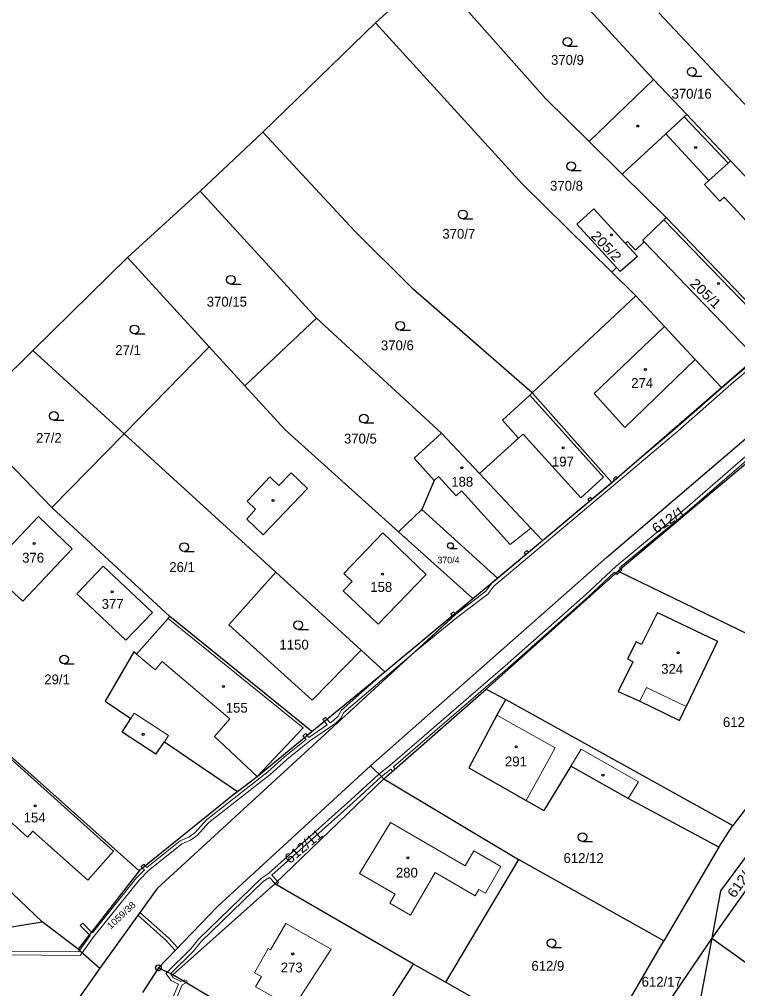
# Model space of a CAD drawing. Extents: x -694609 to -690140, y -1033292 to -1029794.
# Drawn here: x -692303.2 to -692178.9, y -1031453.2 to -1031285.6 of the extents above; entities that cross this region are included whole.
import ezdxf
from ezdxf.enums import TextEntityAlignment as Align

# ---------------------------------------------------------------- set-up
doc = ezdxf.new("R2010")
doc.units = 0
doc.header["$LTSCALE"] = 0.68
for name, color, linetype, lineweight in [('1', 7, 'Continuous', 25), ('13', 7, 'Continuous', 13), ('3', 7, 'Continuous', 25), ('4', 7, 'Continuous', 13), ('5', 7, 'Continuous', 25), ('8', 7, 'Continuous', 25)]:
    doc.layers.add(name, color=color, linetype=linetype, lineweight=lineweight)
doc.layers.add('2', color=7, linetype='Continuous')

msp = doc.modelspace()

# ---------------------------------------------------------------- linework, layer by layer
at = {"layer": '1'}
for p, q in [((-692193.48, -1031295.97), (-692220.52, -1031266.43)), ((-692231.74, -1031277.14), (-692241.59, -1031286.18)), ((-692212.16, -1031299.23), (-692231.74, -1031277.14)), ((-692154.22, -1031325.12), (-692192.55, -1031284.45)), ((-692241.59, -1031286.18), (-692261.08, -1031305.1)), ((-692216.14, -1031314.06), (-692241.59, -1031286.18)), ((-692193.48, -1031295.97), (-692204.61, -1031306.68)), ((-692193.48, -1031295.97), (-692187.72, -1031302.04)), ((-692204.61, -1031306.68), (-692212.16, -1031299.23)), ((-692187.72, -1031302.04), (-692180.14, -1031310.03)), ((-692261.08, -1031305.1), (-692271.89, -1031315.26)), ((-692245.2, -1031322.15), (-692261.08, -1031305.1)), ((-692198.88, -1031312.32), (-692204.61, -1031306.68)), ((-692180.14, -1031310.03), (-692168.15, -1031322.67)), ((-692191.25, -1031319.84), (-692198.88, -1031312.32)), ((-692271.89, -1031315.26), (-692284.49, -1031326.77)), ((-692251.8, -1031337.24), (-692271.89, -1031315.26)), ((-692200.68, -1031329.3), (-692216.14, -1031314.06)), ((-692206.73, -1031321.01), (-692203.76, -1031318.34)), ((-692203.76, -1031318.34), (-692198.29, -1031324.33)), ((-692195.33, -1031323.76), (-692191.65, -1031320.22)), ((-692191.65, -1031320.22), (-692191.25, -1031319.84)), ((-692171.54, -1031340.38), (-692191.25, -1031319.84)), ((-692199.84, -1031328.51), (-692206.73, -1031321.01)), ((-692234.98, -1031332.27), (-692245.2, -1031322.15)), ((-692197.95, -1031324.01), (-692198.29, -1031324.33)), ((-692198.29, -1031324.33), (-692196.23, -1031326.58)), ((-692196.58, -1031325.48), (-692197.95, -1031324.01)), ((-692195.05, -1031324.05), (-692196.58, -1031325.48)), ((-692195.05, -1031324.05), (-692195.33, -1031323.76)), ((-692300.88, -1031342.86), (-692284.49, -1031326.77)), ((-692270.34, -1031342.22), (-692284.49, -1031326.77)), ((-692196.23, -1031326.58), (-692199.22, -1031329.18)), ((-692199.84, -1031328.51), (-692200.68, -1031329.3)), ((-692199.22, -1031329.18), (-692199.84, -1031328.51)), ((-692196.53, -1031333.4), (-692200.68, -1031329.3)), ((-692214.44, -1031350.19), (-692234.98, -1031332.27)), ((-692196.53, -1031333.4), (-692214.44, -1031350.19)), ((-692191.54, -1031338.72), (-692196.53, -1031333.4)), ((-692251.8, -1031337.24), (-692264.16, -1031348.97)), ((-692230.14, -1031357.14), (-692251.8, -1031337.24)), ((-692201.58, -1031378.66), (-692153.91, -1031337.92)), ((-692186.23, -1031344.38), (-692191.54, -1031338.72)), ((-692181.69, -1031349.22), (-692171.54, -1031340.38)), ((-692300.88, -1031342.86), (-692312.61, -1031354.44)), ((-692285.03, -1031357.26), (-692300.88, -1031342.86)), ((-692285.03, -1031357.26), (-692270.34, -1031342.22)), ((-692264.16, -1031348.97), (-692270.34, -1031342.22)), ((-692181.69, -1031349.22), (-692186.23, -1031344.38)), ((-692214.84, -1031350.58), (-692214.44, -1031350.19)), ((-692200.66, -1031365.66), (-692214.44, -1031350.19)), ((-692200.66, -1031365.66), (-692181.69, -1031349.22)), ((-692214.84, -1031350.58), (-692219.6, -1031354.91)), ((-692297.6, -1031369.99), (-692312.61, -1031354.44)), ((-692219.6, -1031354.91), (-692216.8, -1031357.99)), ((-692230.14, -1031357.14), (-692234.9, -1031361.48)), ((-692223.58, -1031364.12), (-692230.14, -1031357.14)), ((-692297.6, -1031369.99), (-692285.03, -1031357.26)), ((-692258.79, -1031381.21), (-692285.03, -1031357.26)), ((-692216.8, -1031357.99), (-692223.58, -1031364.12)), ((-692234.9, -1031361.48), (-692231.39, -1031365.32)), ((-692176.11, -1031361.31), (-692199.58, -1031381)), ((-692231.39, -1031365.32), (-692233.56, -1031370.37)), ((-692214.66, -1031373.57), (-692223.58, -1031364.12)), ((-692212.64, -1031375.69), (-692200.66, -1031365.66)), ((-692277.13, -1031388.88), (-692297.6, -1031369.99)), ((-692237.6, -1031374.21), (-692233.56, -1031370.37)), ((-692233.56, -1031370.37), (-692220.47, -1031382.24)), ((-692308.57, -1031380.71), (-692299.9, -1031371.58)), ((-692299.9, -1031371.58), (-692294.05, -1031377.13)), ((-692214.66, -1031373.57), (-692212.64, -1031375.69)), ((-692224.7, -1031385.74), (-692237.6, -1031374.21)), ((-692294.05, -1031377.13), (-692302.61, -1031386.24)), ((-692220.47, -1031382.24), (-692212.64, -1031375.69)), ((-692242.45, -1031414.72), (-692201.58, -1031378.66)), ((-692302.61, -1031386.24), (-692308.57, -1031380.71)), ((-692288.71, -1031380.17), (-692293.22, -1031384.96)), ((-692280.18, -1031388.18), (-692288.71, -1031380.17)), ((-692266.97, -1031390.29), (-692258.79, -1031381.21)), ((-692244.07, -1031394.7), (-692258.79, -1031381.21)), ((-692224.7, -1031385.74), (-692220.47, -1031382.24)), ((-692222.41, -1031401.45), (-692199.58, -1031381)), ((-692199.58, -1031381), (-692158.81, -1031400.86)), ((-692293.22, -1031384.96), (-692284.74, -1031392.98)), ((-692224.7, -1031385.74), (-692279.37, -1031435.91)), ((-692239.96, -1031398.46), (-692224.7, -1031385.74)), ((-692284.74, -1031392.98), (-692280.18, -1031388.18)), ((-692277.42, -1031389.21), (-692277.13, -1031388.88)), ((-692252.57, -1031408.78), (-692277.13, -1031388.88)), ((-692192.75, -1031388.18), (-692195.52, -1031393.71)), ((-692192.75, -1031388.18), (-692182.38, -1031393.12)), ((-692277.42, -1031389.21), (-692282.91, -1031395.37)), ((-692252.55, -1031403.32), (-692266.97, -1031390.29)), ((-692282.48, -1031432.88), (-692326.24, -1031393.88)), ((-692196.48, -1031393.23), (-692197.97, -1031396.21)), ((-692195.52, -1031393.71), (-692196.48, -1031393.23)), ((-692182.38, -1031393.12), (-692187.81, -1031404.43)), ((-692283.4, -1031394.97), (-692288.37, -1031403.51)), ((-692282.91, -1031395.37), (-692283.4, -1031394.97)), ((-692244.07, -1031394.7), (-692252.55, -1031403.32)), ((-692239.96, -1031398.46), (-692244.07, -1031394.7)), ((-692199.55, -1031401.85), (-692196.98, -1031396.7)), ((-692197.97, -1031396.21), (-692196.98, -1031396.7)), ((-692252.57, -1031408.78), (-692239.96, -1031398.46)), ((-692240.11, -1031416.97), (-692222.41, -1031401.45)), ((-692199.55, -1031401.85), (-692195.85, -1031403.54)), ((-692288.37, -1031403.51), (-692283.93, -1031406.53)), ((-692220.57, -1031405.96), (-692219.04, -1031403.2)), ((-692195.85, -1031403.54), (-692188.98, -1031406.88)), ((-692188.98, -1031406.88), (-692187.81, -1031404.43)), ((-692285.43, -1031408.87), (-692283.93, -1031406.53)), ((-692220.57, -1031405.96), (-692225.42, -1031415.07)), ((-692279.56, -1031412.7), (-692285.43, -1031408.87)), ((-692262.03, -1031416.52), (-692252.57, -1031408.78)), ((-692279.56, -1031412.7), (-692278.07, -1031410.52)), ((-692278.07, -1031410.52), (-692265.44, -1031419.13)), ((-692169.68, -1031411.9), (-692179.72, -1031425)), ((-692268.9, -1031439.06), (-692242.45, -1031414.72)), ((-692242.45, -1031414.72), (-692240.11, -1031416.97)), ((-692225.42, -1031415.07), (-692215.47, -1031420.7)), ((-692207.79, -1031414.78), (-692212.42, -1031422.45)), ((-692197.87, -1031420.38), (-692207.79, -1031414.78)), ((-692265.44, -1031419.13), (-692262.03, -1031416.52)), ((-692259, -1031435.12), (-692240.11, -1031416.97)), ((-692240.11, -1031416.97), (-692216.8, -1031430.93)), ((-692265.44, -1031419.13), (-692282.48, -1031432.88)), ((-692215.47, -1031420.7), (-692212.42, -1031422.45)), ((-692182.13, -1031428.76), (-692197.87, -1031420.38)), ((-692182.13, -1031428.76), (-692179.72, -1031425)), ((-692170.59, -1031426.47), (-692183.39, -1031444.54)), ((-692182.13, -1031428.76), (-692191.66, -1031444.95)), ((-692216.8, -1031430.93), (-692229.48, -1031452.13)), ((-692191.66, -1031444.95), (-692216.8, -1031430.93)), ((-692299.22, -1031441.68), (-692309.78, -1031431.66)), ((-692282.48, -1031432.88), (-692292.99, -1031446.42)), ((-692279.37, -1031435.91), (-692289.29, -1031449.73)), ((-692276.65, -1031450.88), (-692259, -1031435.12)), ((-692235, -1031449.01), (-692259, -1031435.12)), ((-692279.13, -1031449.64), (-692268.9, -1031439.06)), ((-692321.9, -1031445.37), (-692299.22, -1031441.68)), ((-692292.99, -1031446.42), (-692299.22, -1031441.68)), ((-692183.39, -1031444.54), (-692212.51, -1031487.4)), ((-692204.16, -1031466.42), (-692191.66, -1031444.95)), ((-692183.39, -1031444.54), (-692187.96, -1031468.97)), ((-692183.39, -1031444.54), (-691926.83, -1031628.02)), ((-692292.99, -1031446.42), (-692289.29, -1031449.73)), ((-692247.34, -1031468.19), (-692235, -1031449.01)), ((-692229.48, -1031452.13), (-692235, -1031449.01)), ((-692289.29, -1031449.73), (-692296.63, -1031460.11)), ((-692279.13, -1031449.64), (-692281.9, -1031453.89)), ((-692276.65, -1031450.88), (-692279.13, -1031449.64)), ((-692247.34, -1031468.19), (-692276.65, -1031450.88)), ((-692204.16, -1031466.42), (-692229.48, -1031452.13))]:
    msp.add_line(p, q, dxfattribs=at)
for points in [[(-692237.6, -1031374.21), (-692257.26, -1031356.51), (-692264.16, -1031348.97)], [(-692222.41, -1031401.45), (-692219.04, -1031403.2), (-692179.72, -1031425)], [(-692173.12, -1031424.5), (-692181.85, -1031436.32), (-692183.39, -1031444.54)]]:
    msp.add_lwpolyline(points, dxfattribs=at)
at = {"layer": '13'}
for points in [[(-692172.71, -1031341.79), (-692179.9, -1031347.82), (-692189.64, -1031356.32), (-692199.76, -1031364.88), (-692212.64, -1031375.69), (-692221.31, -1031382.93), (-692222.49, -1031384.5), (-692227.69, -1031388.48), (-692234.55, -1031394.78), (-692227.54, -1031389.1), (-692222.12, -1031384.99), (-692221.08, -1031383.63), (-692214.93, -1031378.44), (-692203.95, -1031369.22), (-692199.66, -1031365.57), (-692189.24, -1031356.78), (-692179.54, -1031348.26), (-692172.31, -1031342.24)], [(-692176.23, -1031360.05), (-692188.43, -1031370.66), (-692199.94, -1031380.16), (-692205.21, -1031385.09), (-692219.13, -1031397.4), (-692239.06, -1031414.64), (-692240.98, -1031416.13), (-692245.81, -1031420.56), (-692260.08, -1031433.35), (-692261.3, -1031434.16), (-692272.17, -1031444.68), (-692273.5, -1031446.37), (-692277.62, -1031450.4), (-692277.05, -1031450.68), (-692273.05, -1031446.77), (-692271.73, -1031445.08), (-692260.92, -1031434.63), (-692259.92, -1031434.01), (-692258.94, -1031435.06), (-692258.53, -1031434.67), (-692259.48, -1031433.61), (-692245.42, -1031421.02), (-692240.54, -1031416.56), (-692238.9, -1031415.29), (-692238.6, -1031415.64), (-692238.15, -1031415.25), (-692238.45, -1031414.9), (-692218.73, -1031397.86), (-692204.81, -1031385.53), (-692200.21, -1031381.17), (-692200.02, -1031381.39), (-692199.58, -1031381), (-692199.14, -1031380.63), (-692199.32, -1031380.43), (-692188.05, -1031371.12), (-692176.07, -1031360.71)], [(-692306.15, -1031447.4), (-692292.65, -1031447.49), (-692292.31, -1031447.03), (-692290.28, -1031444.24), (-692282.49, -1031434.48), (-692280.92, -1031432.86), (-692275.06, -1031428.19), (-692273.59, -1031427.57), (-692272.36, -1031426.67), (-692270.41, -1031424.51), (-692259.8, -1031416.22), (-692256.92, -1031413.6), (-692252.98, -1031410.41), (-692248.45, -1031407.31), (-692247.57, -1031406.48), (-692247.04, -1031405.48), (-692234.55, -1031394.78), (-692227.69, -1031388.48), (-692224.7, -1031385.74), (-692227.82, -1031388.34), (-692228.29, -1031388.73), (-692237.13, -1031396.1), (-692239.96, -1031398.46), (-692247.52, -1031405.1), (-692248.05, -1031406.11), (-692248.83, -1031406.85), (-692249.42, -1031407.25), (-692249.96, -1031406.64), (-692250.42, -1031407.02), (-692249.92, -1031407.59), (-692253.11, -1031409.77), (-692253.39, -1031409.45), (-692253.86, -1031409.83), (-692253.59, -1031410.13), (-692257.32, -1031413.14), (-692260.18, -1031415.76), (-692270.83, -1031424.07), (-692272.76, -1031426.23), (-692273.89, -1031427.05), (-692275.36, -1031427.67), (-692281.12, -1031432.26), (-692281.41, -1031432.02), (-692281.89, -1031432.4), (-692281.56, -1031432.67), (-692282.95, -1031434.08), (-692290.54, -1031443.61), (-692290.69, -1031443.46), (-692291.06, -1031443.94), (-692290.92, -1031444.08), (-692292.76, -1031446.63), (-692292.95, -1031446.89), (-692306.17, -1031446.8)]]:
    msp.add_lwpolyline(points, dxfattribs=at)
for points in [[(-692200.22, -1031365.28), (-692199.76, -1031364.88), (-692199.96, -1031364.66), (-692200.41, -1031365.05)], [(-692204.84, -1031368.63), (-692204.58, -1031368.94), (-692204.12, -1031368.56), (-692204.38, -1031368.24)], [(-692215.83, -1031377.83), (-692215.57, -1031378.14), (-692215.11, -1031377.76), (-692215.37, -1031377.45)], [(-692199.28, -1031381.15), (-692198.95, -1031380.86), (-692199.14, -1031380.63), (-692199.58, -1031381)], [(-692199.58, -1031381), (-692200.02, -1031381.39), (-692199.82, -1031381.62), (-692199.28, -1031381.15)], [(-692228.09, -1031388.03), (-692228.55, -1031388.41), (-692228.29, -1031388.73), (-692227.82, -1031388.34)], [(-692250.42, -1031407.02), (-692249.96, -1031406.64), (-692250.22, -1031406.32), (-692250.68, -1031406.7)], [(-692254.12, -1031409.51), (-692253.86, -1031409.83), (-692253.39, -1031409.45), (-692253.65, -1031409.13)], [(-692282.12, -1031432.11), (-692281.89, -1031432.4), (-692281.41, -1031432.02), (-692281.65, -1031431.73)], [(-692258.53, -1031434.67), (-692258.94, -1031435.06), (-692258.74, -1031435.27), (-692258.33, -1031434.89)], [(-692277.8, -1031444.9), (-692276.21, -1031446.62), (-692275.79, -1031446.19), (-692277.38, -1031444.47), (-692282.35, -1031440.07), (-692282.71, -1031440.56)], [(-692291.06, -1031443.94), (-692290.69, -1031443.46), (-692292.23, -1031441.91), (-692292.67, -1031442.32)], [(-692276.91, -1031451.85), (-692275.63, -1031452.47), (-692276.84, -1031455.35), (-692244, -1031473.47), (-692218.59, -1031487.63), (-692209.5, -1031492.29), (-692207.74, -1031489.47), (-692208.3, -1031489.23), (-692209.72, -1031491.51), (-692218.31, -1031487.11), (-692243.7, -1031472.95), (-692276.08, -1031455.07), (-692275.02, -1031452.56), (-692274.33, -1031452.25), (-692274.94, -1031451.89), (-692275.23, -1031452), (-692276.51, -1031451.38), (-692277.05, -1031450.68), (-692277.62, -1031450.4), (-692277.84, -1031450.61)], [(-692274.33, -1031452.25), (-692274.17, -1031451.94), (-692274.54, -1031451.74), (-692274.94, -1031451.89)]]:
    msp.add_lwpolyline(points, close=True, dxfattribs=at)
at = {"layer": '3'}
for p, q in [((-692208.343, -1031290.2), (-692206.593, -1031290.2)), ((-692186.853, -1031295.38), (-692185.103, -1031295.38)), ((-692207.723, -1031311.69), (-692205.973, -1031311.69)), ((-692226.473, -1031320.04), (-692224.723, -1031320.04)), ((-692266.613, -1031331.35), (-692264.863, -1031331.35)), ((-692283.253, -1031339.94), (-692281.503, -1031339.94)), ((-692237.283, -1031339.31), (-692235.533, -1031339.31)), ((-692297.223, -1031354.92), (-692295.473, -1031354.92)), ((-692243.583, -1031355.38), (-692241.833, -1031355.38)), ((-692228.595, -1031377.11), (-692227.423, -1031377.11)), ((-692274.693, -1031377.6), (-692272.943, -1031377.6)), ((-692254.923, -1031391.09), (-692253.173, -1031391.09)), ((-692295.433, -1031397.04), (-692293.683, -1031397.04)), ((-692205.753, -1031427.8), (-692204.003, -1031427.8)), ((-692211.113, -1031446.14), (-692209.363, -1031446.14))]:
    msp.add_line(p, q, dxfattribs=at)
for centre, radius in [((-692208.3429, -1031289.4498), 0.75), ((-692186.8529, -1031294.6298), 0.75), ((-692207.7229, -1031310.9398), 0.75), ((-692226.4729, -1031319.2898), 0.75), ((-692266.6129, -1031330.5998), 0.75), ((-692283.2529, -1031339.1898), 0.75), ((-692237.2829, -1031338.5598), 0.75), ((-692297.2229, -1031354.1698), 0.75), ((-692243.5829, -1031354.6298), 0.75), ((-692274.6929, -1031376.8498), 0.75), ((-692228.5952, -1031376.6074), 0.5025), ((-692254.9229, -1031390.3398), 0.75), ((-692295.4329, -1031396.2898), 0.75), ((-692205.7529, -1031427.0498), 0.75), ((-692211.1129, -1031445.3898), 0.75)]:
    msp.add_circle(centre, radius, dxfattribs=at)
at = {"layer": '4'}
for p, q in [((-692188.14, -1031302.43), (-692187.72, -1031302.04)), ((-692180.56, -1031310.42), (-692180.14, -1031310.03)), ((-692180.56, -1031310.42), (-692183.87, -1031313.46)), ((-692183.87, -1031313.46), (-692184.61, -1031314.14)), ((-692184.61, -1031314.14), (-692181.97, -1031317.01)), ((-692181.97, -1031317.01), (-692181.23, -1031316.33)), ((-692181.23, -1031316.33), (-692173.41, -1031324.79)), ((-692173.02, -1031339.56), (-692191.65, -1031320.22)), ((-692187.74, -1031331.66), (-692176.82, -1031343.04)), ((-692191.54, -1031338.72), (-692203.71, -1031350.26)), ((-692186.23, -1031344.38), (-692198.42, -1031356.15)), ((-692203.71, -1031350.26), (-692198.42, -1031356.15)), ((-692214.84, -1031350.58), (-692202.09, -1031364.77)), ((-692216.8, -1031357.99), (-692216.04, -1031357.3)), ((-692263.79, -1031368.89), (-692259.87, -1031364.71)), ((-692259.87, -1031364.71), (-692258.29, -1031366.19)), ((-692258.29, -1031366.19), (-692256.14, -1031364.01)), ((-692256.14, -1031364.01), (-692253.35, -1031366.72)), ((-692231.39, -1031365.32), (-692230.65, -1031364.65)), ((-692230.65, -1031364.65), (-692227.62, -1031367.97)), ((-692253.35, -1031366.72), (-692261, -1031374.75)), ((-692227.62, -1031367.97), (-692226.7, -1031367.13)), ((-692218.24, -1031376.42), (-692226.7, -1031367.13)), ((-692262.33, -1031370.28), (-692263.79, -1031368.89)), ((-692263.83, -1031372), (-692262.33, -1031370.28)), ((-692261, -1031374.75), (-692263.83, -1031372)), ((-692214.66, -1031373.57), (-692218.24, -1031376.42)), ((-692247.06, -1031381.41), (-692240.28, -1031374.4)), ((-692232.79, -1031381.59), (-692240.28, -1031374.4)), ((-692245.6, -1031382.82), (-692247.06, -1031381.41)), ((-692241.09, -1031390.22), (-692232.79, -1031381.59)), ((-692247.16, -1031384.42), (-692245.6, -1031382.82)), ((-692241.09, -1031390.22), (-692247.16, -1031384.42)), ((-692254.11, -1031408.14), (-692277.42, -1031389.21)), ((-692266.77, -1031406.57), (-692278.5, -1031396.66)), ((-692195.85, -1031403.54), (-692194.68, -1031401.13)), ((-692194.68, -1031401.13), (-692187.81, -1031404.43)), ((-692283.93, -1031406.53), (-692283.31, -1031405.58)), ((-692269.43, -1031409.62), (-692266.77, -1031406.57)), ((-692220.57, -1031405.96), (-692210.49, -1031411.59)), ((-692254.11, -1031408.14), (-692262.03, -1031416.52)), ((-692286.89, -1031429.49), (-692308.68, -1031409.94)), ((-692262.03, -1031416.52), (-692269.43, -1031409.62)), ((-692210.49, -1031411.59), (-692215.47, -1031420.7)), ((-692207.79, -1031414.78), (-692205.95, -1031411.79)), ((-692205.95, -1031411.79), (-692196.05, -1031417.49)), ((-692301.77, -1031427.03), (-692314.1, -1031416)), ((-692196.05, -1031417.49), (-692197.87, -1031420.38)), ((-692244.36, -1031433.34), (-692238.99, -1031424.51)), ((-692238.99, -1031424.51), (-692226.05, -1031432)), ((-692300.86, -1031426.01), (-692301.77, -1031427.03)), ((-692291.37, -1031434.5), (-692300.86, -1031426.01)), ((-692291.37, -1031434.5), (-692286.89, -1031429.49)), ((-692224.55, -1031429.4), (-692226.05, -1031432)), ((-692219.88, -1031432.11), (-692224.55, -1031429.4)), ((-692222.56, -1031436.74), (-692219.88, -1031432.11)), ((-692244.36, -1031433.34), (-692238.18, -1031436.89)), ((-692235.49, -1031440.52), (-692231.23, -1031433.16)), ((-692231.23, -1031433.16), (-692224.31, -1031437.17)), ((-692238.18, -1031436.89), (-692239.08, -1031438.44)), ((-692224.31, -1031437.17), (-692223.68, -1031436.09)), ((-692223.68, -1031436.09), (-692222.56, -1031436.74)), ((-692239.08, -1031438.44), (-692235.49, -1031440.52)), ((-692259.71, -1031446.54), (-692257.09, -1031441.95)), ((-692249.23, -1031446.44), (-692257.09, -1031441.95)), ((-692260.14, -1031446.32), (-692259.71, -1031446.54)), ((-692255.81, -1031456.59), (-692249.23, -1031446.44))]:
    msp.add_line(p, q, dxfattribs=at)
for points in [[(-692191.33, -1031305.36), (-692188.14, -1031302.43), (-692180.56, -1031310.42)], [(-692198.88, -1031312.32), (-692191.33, -1031305.36), (-692183.87, -1031313.46)], [(-692195.05, -1031324.05), (-692190.44, -1031328.85), (-692187.74, -1031331.66)], [(-692216.04, -1031357.3), (-692206.03, -1031368.31), (-692202.09, -1031364.77)], [(-692282.91, -1031395.37), (-692279.71, -1031398.09), (-692278.5, -1031396.66)], [(-692278.07, -1031410.52), (-692277.36, -1031409.48), (-692283.31, -1031405.58)], [(-692255.81, -1031456.59), (-692262.31, -1031452.94), (-692261.3, -1031451.15), (-692262.48, -1031450.49), (-692260.14, -1031446.32)]]:
    msp.add_lwpolyline(points, dxfattribs=at)
at = {"layer": '5'}
for centre in [(-692196.1768, -1031304.0092), (-692186.1568, -1031307.7092), (-692200.7468, -1031322.8292), (-692182.2168, -1031331.2492), (-692194.8668, -1031346.1492), (-692209.0968, -1031359.6792), (-692226.6168, -1031363.1192), (-692259.2968, -1031368.7892), (-692300.6268, -1031376.2192), (-692240.3468, -1031381.5392), (-692287.1268, -1031384.5792), (-692189.1868, -1031395.1292), (-692267.8868, -1031400.9792), (-692281.7568, -1031409.2492), (-692217.2268, -1031411.3992), (-692202.2068, -1031416.3292), (-692300.4768, -1031421.6092), (-692235.9768, -1031430.5992), (-692255.8968, -1031447.2492)]:
    msp.add_circle(centre, 0.175, dxfattribs=at)
at = {"layer": '8'}
for radius in [0.5, 0.0303]:
    msp.add_circle((-692279.13, -1031449.6399), radius, dxfattribs=at)

# ---------------------------------------------------------------- texts
at = {"layer": '2'}
for s, height, p in [('370/9', 1.7, (-692208.35, -1031293.425)), ('370/16', 1.7, (-692186.86, -1031299.275)), ('370/8', 1.7, (-692208.51, -1031315.195)), ('370/7', 1.7, (-692227.15, -1031323.505)), ('370/15', 1.7, (-692267.29, -1031335.255)), ('27/1', 1.7, (-692284.379, -1031343.625)), ('370/6', 1.7, (-692237.78, -1031342.805)), ('274', 1.7, (-692195.419, -1031349.325)), ('27/2', 1.7, (-692298.079, -1031358.815)), ('370/5', 1.7, (-692244.18, -1031358.935)), ('197', 1.7, (-692209.139, -1031362.915)), ('188', 1.7, (-692226.559, -1031366.405)), ('376', 1.7, (-692300.809, -1031379.545)), ('370/4', 1.14, (-692228.939, -1031379.675)), ('26/1', 1.7, (-692275.039, -1031381.165)), ('158', 1.7, (-692240.569, -1031384.605)), ('377', 1.7, (-692287.059, -1031387.535)), ('1150', 1.7, (-692255.65, -1031394.585)), ('324', 1.7, (-692190.229, -1031398.775)), ('29/1', 1.7, (-692296.669, -1031400.595)), ('155', 1.7, (-692265.579, -1031405.505)), ('612/15', 1.7, (-692177.97, -1031407.985)), ('291', 1.7, (-692217.269, -1031414.795)), ('154', 1.7, (-692300.549, -1031424.495)), ('612/12', 1.7, (-692205.55, -1031431.505)), ('280', 1.7, (-692236.139, -1031434.025)), ('273', 1.7, (-692256.069, -1031450.435)), ('612/9', 1.7, (-692211.74, -1031450.155)), ('612/17', 1.7, (-692192.04, -1031452.905))]:
    msp.add_text(s, height=height, dxfattribs=at).set_placement(p, align=Align.CENTER)
at = {"layer": '2', "width": 1.1}
for s, height, rotation, p in [('205/2', 1.7, 314, (-692202.2348, -1031325.3855)), ('205/1', 1.7, 316, (-692185.0145, -1031333.6052)), ('612/1', 1.7, 34, (-692190.3998, -1031372.8289)), ('612/11', 1.7, 40, (-692253.4784, -1031429.2814)), ('612/16', 1.7, 55, (-692177.2281, -1031434.5655)), ('1059/38', 1.14, 43, (-692285.1667, -1031440.9737))]:
    msp.add_text(s, height=height, rotation=rotation, dxfattribs=at).set_placement(p, align=Align.CENTER)

doc.saveas('drawing.dxf')
